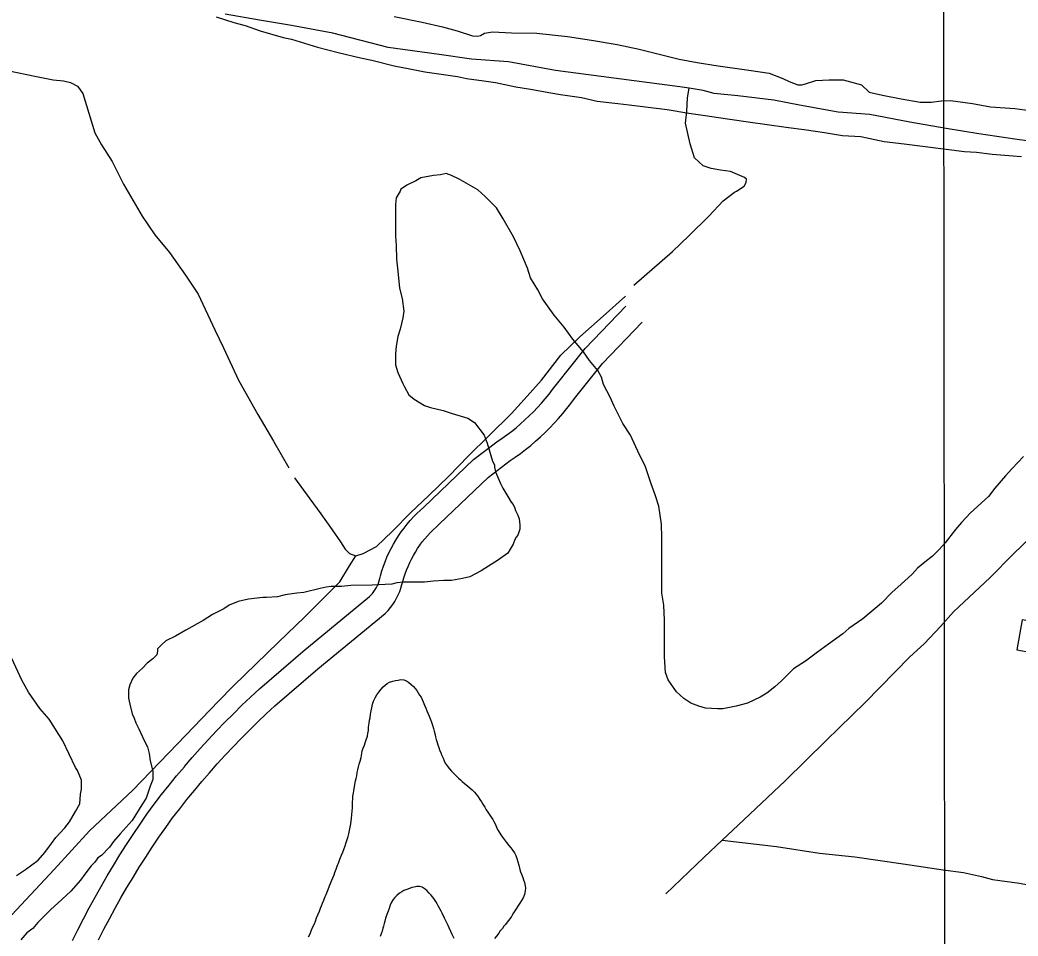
# Model space of a CAD drawing. Extents: x 3297735 to 3335592, y 670436 to 695807.
# Drawn here: x 3321668 to 3322973, y 685385 to 686583 of the extents above; entities that cross this region are included whole.
import ezdxf

# ---------------------------------------------------------------- set-up
doc = ezdxf.new("R2010")
doc.units = 0
for name, color, linetype in [('V-BLDG-OTLN', 7, 'Continuous'), ('V-GRID-MAJR', 7, 'Continuous'), ('V-ROAD-CNTR', 7, 'Continuous'), ('V-SITE-VEGE', 7, 'Continuous'), ('V-TOPO-SHOR', 7, 'Continuous')]:
    doc.layers.add(name, color=color, linetype=linetype)

msp = doc.modelspace()

# ---------------------------------------------------------------- linework, layer by layer
at = {"layer": 'V-BLDG-OTLN'}
msp.add_lwpolyline([(3323010.7, 685752.2), (3323017.8, 685791.6), (3322978.4, 685798.7), (3322971.3, 685759.3)], close=True, dxfattribs=at)
at = {"layer": 'V-GRID-MAJR'}
msp.add_lwpolyline([(3322888.3, 675833.4), (3322887.1, 676864.4), (3322885.2, 678460.2), (3322882.7, 680598.7), (3322880.2, 682800.9), (3322878.2, 684524.6), (3322875.8, 686599.5), (3322873.1, 688865.9), (3322871.2, 690525.6), (3322869.2, 692280.9), (3322867.5, 693717.1), (3322867.1, 694017.9)], dxfattribs=at)
at = {"layer": 'V-ROAD-CNTR'}
for points in [[(3321882.8, 685606.7), (3321893, 685618.5), (3321903.4, 685630.3), (3321914, 685641.9), (3321924.8, 685653.3), (3321935.7, 685664.6), (3321946.8, 685675.8), (3321958, 685686.8), (3321969.4, 685697.6), (3321981, 685708.4), (3322037.8, 685757.3), (3322125, 685829), (3322126.7, 685830.8), (3322128.7, 685833.2), (3322130.5, 685835.7), (3322132.2, 685838.3), (3322133.8, 685841), (3322135.1, 685843.7), (3322136.4, 685846.6), (3322137.4, 685849.5), (3322138.3, 685852.5), (3322139.2, 685856.3), (3322141, 685862.6), (3322143, 685868.6), (3322145.2, 685874.6), (3322147.7, 685880.4), (3322150.3, 685886.2), (3322153.1, 685891.9), (3322156.1, 685897.5), (3322159.3, 685903), (3322162.7, 685908.3), (3322166.3, 685913.6), (3322170.1, 685918.7), (3322174, 685923.6), (3322178.1, 685928.5), (3322182.4, 685933.2), (3322186.8, 685937.7), (3322191.4, 685942.1), (3322195.8, 685945.9), (3322260.9, 686008.2), (3322291.3, 686031.3), (3322298.1, 686036), (3322304.4, 686040.5), (3322310.5, 686045.1), (3322316.5, 686049.9), (3322322.4, 686054.9), (3322328.1, 686060), (3322333.7, 686065.3), (3322339.2, 686070.7), (3322344.5, 686076.2), (3322349.7, 686081.9), (3322354.7, 686087.7), (3322359.6, 686093.6), (3322364.3, 686099.7), (3322369.2, 686106.3), (3322406.9, 686153.5), (3322459.9, 686208.7)], [(3321905.5, 685587.1), (3321915.6, 685598.7), (3321925.7, 685610.2), (3321936.1, 685621.5), (3321946.5, 685632.6), (3321957.2, 685643.6), (3321967.9, 685654.5), (3321978.9, 685665.2), (3321989.9, 685675.7), (3322001, 685686), (3322057.1, 685734.4), (3322145.5, 685807), (3322149.2, 685810.9), (3322152.3, 685814.7), (3322155.2, 685818.6), (3322157.8, 685822.6), (3322160.2, 685826.8), (3322162.4, 685831.2), (3322164.3, 685835.6), (3322165.9, 685840.2), (3322167.3, 685844.9), (3322168.2, 685848.7), (3322169.6, 685853.6), (3322171.3, 685858.7), (3322173.2, 685863.6), (3322175.2, 685868.5), (3322177.4, 685873.4), (3322179.7, 685878.1), (3322182.3, 685882.8), (3322184.9, 685887.3), (3322187.8, 685891.8), (3322190.8, 685896.2), (3322193.9, 685900.5), (3322197.2, 685904.6), (3322200.6, 685908.6), (3322204.2, 685912.6), (3322207.9, 685916.4), (3322211.8, 685920), (3322216.1, 685923.9), (3322280.4, 685985.3), (3322308.8, 686007), (3322315.3, 686011.4), (3322322.2, 686016.3), (3322328.9, 686021.5), (3322335.6, 686026.8), (3322342, 686032.2), (3322348.3, 686037.8), (3322354.5, 686043.6), (3322360.5, 686049.6), (3322366.4, 686055.7), (3322372.1, 686062), (3322377.7, 686068.4), (3322383, 686074.9), (3322388.2, 686081.6), (3322393, 686088), (3322429.5, 686133.7), (3322481.6, 686187.9)], [(3321736.4, 685379.1), (3321743.5, 685393.4), (3321750.8, 685407.7), (3321758.2, 685421.8), (3321765.9, 685435.9), (3321773.7, 685449.8), (3321781.8, 685463.7), (3321790, 685477.4), (3321798.4, 685491.1), (3321807, 685504.6), (3321815.8, 685517.9), (3321824.7, 685531.2), (3321833.8, 685544.4), (3321843.2, 685557.5), (3321852.9, 685570.1), (3321862.7, 685582.4), (3321872.6, 685594.6), (3321882.7, 685606.5)], [(3321770.3, 685380), (3321777.4, 685393.9), (3321784.7, 685407.7), (3321792.1, 685421.4), (3321799.8, 685435), (3321807.6, 685448.5), (3321815.6, 685461.8), (3321823.8, 685475.1), (3321832.2, 685488.3), (3321840.7, 685501.3), (3321849.5, 685514.3), (3321858.4, 685527.1), (3321867.3, 685539.6), (3321876.6, 685551.6), (3321886.1, 685563.6), (3321895.8, 685575.4), (3321905.7, 685587.2)]]:
    msp.add_lwpolyline(points, dxfattribs=at)
at = {"layer": 'V-SITE-VEGE'}
for points in [[(3321924.5, 686587), (3321947.3, 686579.9), (3321962.3, 686575.9), (3321982, 686568.9), (3322012, 686560.2), (3322023, 686557.8), (3322056.9, 686547.6), (3322083.7, 686540.5), (3322112.9, 686533.4), (3322127.8, 686530.3), (3322157, 686523.2), (3322177.5, 686519.3), (3322197.2, 686515.4), (3322224.8, 686511.4), (3322239.8, 686509.1), (3322251.6, 686506.7), (3322274.5, 686503.6), (3322289.5, 686501.2), (3322316.3, 686495.7), (3322335.2, 686492.6), (3322362, 686487.8), (3322374.6, 686485.5), (3322402.2, 686481.6), (3322422.7, 686476.8), (3322449.5, 686473.7), (3322464.5, 686472.1), (3322514.1, 686465.8), (3322542.5, 686461.1), (3322563.8, 686458), (3322581.1, 686455.6), (3322596.1, 686453.3), (3322622.9, 686449.3), (3322641.8, 686447), (3322672.6, 686442.3), (3322693.1, 686439.9), (3322719.9, 686436), (3322743.5, 686432.1), (3322767.2, 686430.5), (3322797.9, 686424.2), (3322823.9, 686421.1), (3322902.7, 686410.9), (3322918.5, 686410.1), (3322939, 686407.7), (3322977.6, 686404.6)], [(3322291.1, 686337.3), (3322276.1, 686352.2), (3322266.7, 686360.9), (3322242.2, 686375.1), (3322232, 686379.8), (3322224.9, 686382.2), (3322217.8, 686380.6), (3322208.3, 686379.8), (3322191.8, 686376.6), (3322185.5, 686372.7), (3322173.6, 686367.2), (3322170.5, 686364.8), (3322165.8, 686361.6), (3322165, 686359.3), (3322159.5, 686350.6), (3322158.7, 686341.9), (3322158.7, 686300.2), (3322159.5, 686288.3), (3322160.3, 686270.2), (3322161.9, 686254.4), (3322164.2, 686232.4), (3322167.4, 686219), (3322169.8, 686202.4), (3322168.2, 686193.7), (3322165.1, 686178.8), (3322161.9, 686169.3), (3322159.6, 686156.7), (3322158.8, 686146.4), (3322158.8, 686132.3), (3322161.9, 686122), (3322168.2, 686107.8), (3322170.6, 686103.1), (3322176.1, 686092.9), (3322183.2, 686087.3), (3322196.6, 686078.7), (3322204.5, 686076.3), (3322221.1, 686072.4), (3322232.9, 686068.4), (3322253.4, 686062.2), (3322262.1, 686056.6), (3322274.7, 686040.1), (3322278.6, 686029.8), (3322285.7, 686006.2), (3322288.1, 686001.5), (3322288.1, 685998.3), (3322289.7, 685992), (3322296, 685977), (3322299.2, 685970.7), (3322305.5, 685959.7), (3322310.2, 685952.6), (3322312.6, 685949.5), (3322314.9, 685944.7), (3322315.7, 685941.6), (3322318.9, 685935.3), (3322320.5, 685930.5), (3322321.3, 685922.7), (3322321.3, 685917.1), (3322318.9, 685909.3), (3322316.5, 685906.9), (3322315, 685903.7), (3322312.6, 685897.4), (3322308.7, 685891.1), (3322305.5, 685885.6), (3322292.1, 685876.1), (3322280.3, 685869), (3322270.8, 685862.7), (3322255.9, 685854.8), (3322246.4, 685852.5), (3322232.2, 685850.1), (3322222, 685850.1), (3322208.6, 685849.3), (3322196.7, 685847.7), (3322169.9, 685847.7), (3322160.5, 685846.9), (3322154.2, 685845.3), (3322128.2, 685843.8), (3322100.6, 685843.7), (3322088, 685842.2), (3322074.6, 685842.2), (3322068.3, 685841.4), (3322060.4, 685839.8), (3322039.1, 685834.3), (3322029.6, 685833.5), (3322014.7, 685831.1), (3322004.4, 685828.7), (3321990.2, 685827.9), (3321985.5, 685827.9), (3321966.6, 685825.5), (3321953.2, 685822.4), (3321941.4, 685817.7), (3321934.3, 685812.9), (3321919.3, 685805.8), (3321907.5, 685797.9), (3321884.6, 685785.3), (3321871.2, 685777.4), (3321858.6, 685771.1), (3321853.1, 685766.4), (3321847.6, 685760.9), (3321847.6, 685757.7), (3321846.8, 685753), (3321841.3, 685747.5)], [(3322980.2, 686012), (3322965.2, 685996.3), (3322956.5, 685986.8), (3322942.4, 685971), (3322934.5, 685960), (3322910.8, 685938.7), (3322899, 685926.1), (3322891.1, 685916.6), (3322877.8, 685899.3), (3322869.9, 685890.6), (3322861.2, 685881.9), (3322851, 685874), (3322841.5, 685866.2), (3322834.4, 685858.3), (3322819.5, 685844.9), (3322808.4, 685834.6), (3322794.2, 685820.4), (3322769.8, 685799.9), (3322751.7, 685787.3), (3322743.8, 685780.2), (3322724.9, 685766.8), (3322710.7, 685756.5), (3322695, 685744.7), (3322679.2, 685734.4), (3322663.4, 685718.7), (3322654.8, 685710.8), (3322644.5, 685702.9), (3322635.9, 685697.4), (3322619.3, 685689.5), (3322604.3, 685685.5), (3322587, 685682.4), (3322579.9, 685682.4), (3322564.1, 685683.2), (3322555.5, 685685.5), (3322545.2, 685689.5), (3322535.8, 685695.8), (3322526.3, 685704.4), (3322515.3, 685720.2), (3322512.1, 685729.6), (3322510.5, 685750.1), (3322510.5, 685798.2), (3322509.7, 685817.9), (3322507.3, 685833.7), (3322507.3, 685906.2), (3322506.5, 685923.5), (3322503.3, 685947.2), (3322498.6, 685962.2), (3322493.1, 685976.3), (3322485.2, 686000), (3322478.1, 686014.2), (3322466.2, 686040.2), (3322456, 686055.2), (3322444.9, 686078), (3322439.4, 686089.8), (3322430.7, 686106.4), (3322428.4, 686115.8), (3322423.6, 686124.5), (3322412.6, 686137.9), (3322404.7, 686148.9), (3322390.5, 686165.5), (3322379.5, 686181.2), (3322366.1, 686197), (3322351.1, 686218.3), (3322344.8, 686230.1), (3322335.3, 686245.8), (3322331.3, 686258.5), (3322321.9, 686281.3), (3322313.2, 686299.4), (3322299.8, 686323.1), (3322291.1, 686337.3)], [(3321663.3, 685464.4), (3321675.1, 685472.3), (3321691.7, 685484.1), (3321700.3, 685494.4), (3321709, 685506.2), (3321714.5, 685514.1), (3321726.3, 685526.7), (3321732.6, 685534.6), (3321740.5, 685548), (3321746, 685558.2), (3321746.8, 685570.8), (3321748.4, 685577.2), (3321748.4, 685589), (3321742.8, 685601.6), (3321740.5, 685605.5), (3321723.9, 685640.2), (3321705.8, 685668.6), (3321693.9, 685682.7), (3321678.9, 685704), (3321670.3, 685719.8), (3321656.9, 685748.2)], [(3321841.3, 685747.5), (3321834.2, 685741.9), (3321827.9, 685735.6), (3321820, 685728.5), (3321815.3, 685722.2), (3321811.4, 685713.5), (3321809.8, 685707.2), (3321809.8, 685696.2), (3321811.4, 685688.3), (3321814.5, 685675.7), (3321816.9, 685670.2), (3321819.3, 685663.9), (3321823.2, 685656), (3321830.3, 685641), (3321834.3, 685632.4), (3321836.6, 685623.7), (3321838.2, 685614.2), (3321841.4, 685600.8), (3321841.4, 685589.8), (3321838.2, 685581.1), (3321832.7, 685565.4), (3321827.2, 685556.7), (3321814.6, 685536.2), (3321798.8, 685518.8), (3321790.2, 685508.6), (3321784.7, 685501.5), (3321774.4, 685490.5), (3321769.7, 685487.3), (3321765.8, 685481.8), (3321761, 685477.1), (3321752.4, 685466), (3321746.8, 685458.1), (3321734.2, 685443.9), (3321722.4, 685432.9), (3321707.5, 685419.5), (3321690.9, 685402.9), (3321684.6, 685395), (3321676.7, 685389.5), (3321668.9, 685380.1)]]:
    msp.add_lwpolyline(points, dxfattribs=at)
at = {"layer": 'V-TOPO-SHOR'}
for points in [[(3320899.3, 686633.2), (3320916.7, 686629.2), (3320951.6, 686625.3), (3320973.7, 686622.7), (3321000.6, 686616.4), (3321015.7, 686611.9), (3321037.4, 686606.5), (3321065.2, 686602.6), (3321116.1, 686596.1), (3321163.6, 686589), (3321213.6, 686581.6), (3321271.5, 686572.8), (3321330.4, 686561.7), (3321409.5, 686555), (3321455.2, 686547.9), (3321530.6, 686535.6), (3321605.9, 686524.1), (3321653.5, 686516.7), (3321687, 686509.5), (3321711, 686504.6), (3321724.6, 686503.4)], [(3323009.8, 686421.5), (3322968.9, 686427.2), (3322921.8, 686434.2), (3322878.8, 686441.2), (3322831.3, 686449.3), (3322779.1, 686459.3), (3322737.8, 686462.6), (3322687.3, 686471.6), (3322653.5, 686478), (3322606.7, 686483.7), (3322575.7, 686487.1), (3322561, 686490.7), (3322542.7, 686493.8), (3322530.6, 686495.8), (3322368.2, 686516.9), (3322306.7, 686528.5), (3322258.3, 686531.8), (3322216, 686538.1), (3322149.4, 686547), (3322077, 686565.6), (3322022.7, 686576), (3321981, 686583), (3321936, 686590.7)], [(3322157.2, 686587.6), (3322193.7, 686580.2), (3322220.4, 686574.3), (3322239.5, 686568.7), (3322259.7, 686562.5), (3322266.1, 686561.8), (3322269.9, 686562.9), (3322275, 686565.7), (3322285.5, 686567.5), (3322310.4, 686566.4), (3322343.5, 686565.7), (3322383.7, 686561.4), (3322415.1, 686556.6), (3322448.6, 686550.8), (3322477.6, 686544.7), (3322529.9, 686531.9), (3322553.1, 686527.4), (3322580.7, 686522.9), (3322621, 686517.6), (3322647.3, 686513.4), (3322665.4, 686506.5), (3322673.6, 686502.5), (3322684.9, 686498.1), (3322690.4, 686498.2), (3322695.1, 686499.6), (3322708.7, 686503.8), (3322725.8, 686505), (3322744.2, 686504.9), (3322768.1, 686498.3), (3322778.1, 686488.6), (3322795.5, 686484.7), (3322820.1, 686479.8), (3322845, 686475.6), (3322859.3, 686475.5), (3322872.9, 686477.3), (3322884.5, 686477.8), (3322913.5, 686474), (3322936.7, 686469.5), (3322968.8, 686467.4), (3323014.5, 686461.1)], [(3321724.6, 686503.4), (3321734, 686501.1), (3321743, 686496.5), (3321750.1, 686486.7), (3321765.7, 686435.6), (3321774.4, 686419.7), (3321788.2, 686398.2), (3321803.1, 686368.3), (3321827.6, 686326.7), (3321844.3, 686301.9), (3321863.3, 686279.1), (3321884.4, 686249.2), (3321900.6, 686224.5), (3321922.7, 686177.7), (3321933.8, 686154.3), (3321953.5, 686112.2), (3321978.9, 686067.3), (3321999.1, 686032.2), (3322019.5, 685997.5)], [(3322470.7, 686236.4), (3322521.1, 686280.4), (3322542.2, 686300.6), (3322568.5, 686326.4), (3322587.3, 686346.4), (3322602.3, 686357.7), (3322604.6, 686359.3), (3322614.7, 686365.9), (3322617.2, 686370.7), (3322617.7, 686375.1), (3322615.1, 686377.1), (3322597, 686384.8), (3322584, 686386.7), (3322571.7, 686388.9), (3322561.3, 686392.4), (3322549.7, 686402.7), (3322544.1, 686420.9), (3322538.1, 686448.2), (3322539.7, 686463.3), (3322540.6, 686481.2), (3322542.7, 686493.8)], [(3322026.7, 685984.4), (3322047, 685957), (3322061, 685937.4), (3322076, 685916.5), (3322087.1, 685900.7), (3322093.2, 685890.9), (3322098.8, 685885.5), (3322107.1, 685882.5), (3322116.7, 685885.2), (3322134, 685894.7), (3322154.9, 685914.5), (3322178.9, 685938.9), (3322202.3, 685961.3), (3322228.6, 685986.6), (3322254.1, 686013.1), (3322280.9, 686039.2), (3322310.7, 686068.4), (3322327.2, 686086.8), (3322349.6, 686112.2), (3322375, 686144.8), (3322400, 686168.5), (3322430.4, 686195.6), (3322459.7, 686222)], [(3322512.5, 685440.5), (3322562.3, 685488.3), (3322586.2, 685510.6), (3322606.8, 685529.9), (3322668.6, 685588), (3322722.1, 685640.7), (3322773, 685690.4), (3322831.4, 685750.4), (3322850.2, 685767.4), (3322871.7, 685790.1), (3322888.6, 685808.9), (3322936.5, 685854), (3322966.6, 685884.7), (3323003.6, 685920.2)], [(3321596.2, 685349.7), (3321651.2, 685406.5), (3321712.5, 685472.2), (3321758.8, 685522.7), (3321815.5, 685575.9), (3321873.7, 685636.3), (3321926.7, 685691.6), (3321946.8, 685712.1), (3322006, 685769.4), (3322040, 685802.1), (3322074.5, 685836.8), (3322085.9, 685848.4), (3322098.6, 685869.3), (3322107.1, 685882.5)], [(3322126.9, 685679.8), (3322127.8, 685683.6), (3322128.9, 685688.2), (3322130.2, 685692.3), (3322132.2, 685696.8), (3322134.4, 685700.4), (3322137.2, 685704.1), (3322140.1, 685707.9), (3322142.8, 685710.8), (3322145.5, 685713.3), (3322148, 685715.3), (3322151.1, 685716.9), (3322155.2, 685718.3), (3322158.9, 685719.4), (3322162.3, 685719.9), (3322165.9, 685720.5), (3322169.6, 685720), (3322173.2, 685718.8), (3322175.8, 685717.2), (3322179.4, 685714), (3322182.3, 685711.3), (3322184.6, 685708.6), (3322186.5, 685706), (3322188.4, 685703.3), (3322190.4, 685700.3), (3322192.2, 685697.4), (3322193.7, 685694.5), (3322195.1, 685691.3), (3322196.7, 685687.2), (3322198.5, 685683), (3322200, 685679.6), (3322201.1, 685676.7), (3322203, 685672.5), (3322204.6, 685668.4), (3322205.8, 685665), (3322207.4, 685660.8), (3322208.5, 685656.5), (3322209.2, 685652.9), (3322210.1, 685649.9), (3322211.1, 685645.5), (3322212.2, 685642.2), (3322213.1, 685638), (3322214.3, 685635.1), (3322215.4, 685631.5), (3322216.4, 685628.7), (3322218.2, 685624.6), (3322219.2, 685621.4), (3322221, 685617.6), (3322222.4, 685614.1), (3322223.8, 685611.2), (3322226.4, 685607.6), (3322229.5, 685603.7), (3322232, 685600.9), (3322235, 685597.8), (3322237.6, 685595), (3322241.2, 685591.6), (3322243.8, 685589.4), (3322246.2, 685587.4), (3322249.1, 685584.7), (3322252.9, 685581.5), (3322256.5, 685578.6), (3322259.1, 685576.1), (3322262, 685573.3), (3322264.4, 685570.6), (3322266.8, 685567.3), (3322269.2, 685563.6), (3322271.3, 685560.4), (3322273.2, 685557.4), (3322275.5, 685553.5), (3322277.6, 685550.1), (3322279.6, 685546.9), (3322282.2, 685543.3), (3322284.1, 685540.4), (3322285.9, 685537.6), (3322287.4, 685534.8), (3322289.4, 685530.8), (3322291.5, 685526.2), (3322293, 685523), (3322296.5, 685517.6), (3322298.7, 685514.2), (3322301.2, 685510.8), (3322304.1, 685507.6), (3322307, 685503.7), (3322309.6, 685500.5), (3322312.4, 685496.8), (3322314.5, 685493.7), (3322316, 685490.5), (3322317.6, 685486.4), (3322319, 685482.2), (3322320.1, 685477.6), (3322321.3, 685472.3), (3322322.2, 685469.1), (3322323.4, 685465.9), (3322325.2, 685461.7), (3322326.2, 685458.4), (3322327.6, 685454.9), (3322328.5, 685450.8), (3322328.7, 685447.7), (3322328.6, 685444.3), (3322327.5, 685439.5), (3322325.8, 685435.1)], [(3322044.9, 685383.9), (3322047.1, 685388), (3322048.7, 685391.8), (3322050.9, 685397.1), (3322052.7, 685401.2), (3322054.1, 685404.6), (3322055.7, 685408.7), (3322057.4, 685412.8), (3322059.4, 685417.8), (3322060.9, 685421.7), (3322062, 685424.8), (3322063.5, 685427.9), (3322065, 685432), (3322066.8, 685436.6), (3322068, 685439.5), (3322070.6, 685445.8), (3322072.5, 685450.6), (3322074, 685454), (3322075.6, 685458.1), (3322077, 685461.2), (3322078.5, 685465.2), (3322079.6, 685468.4), (3322081.3, 685472.7), (3322082.6, 685476.3), (3322084.6, 685481.6), (3322086.1, 685485.7), (3322088.4, 685490.8), (3322090.1, 685494.8), (3322091.7, 685499.7), (3322092.9, 685503), (3322094.4, 685507.6), (3322095.5, 685511.2), (3322096.8, 685515.3), (3322097.6, 685518.7), (3322098.8, 685523.1), (3322099.6, 685527.6), (3322100.4, 685532), (3322100.9, 685535.9), (3322101.3, 685539), (3322101.6, 685544.1), (3322102.1, 685548.2), (3322102.4, 685552.8), (3322102.5, 685556.9), (3322102.8, 685560.3), (3322103, 685564.6), (3322103.1, 685567.8), (3322103.7, 685572.1), (3322104.4, 685575.5), (3322105.2, 685580.1), (3322105.8, 685583.2), (3322106.6, 685588), (3322107.4, 685590.9), (3322108.3, 685594.6), (3322108.9, 685598.9), (3322109.7, 685602.6), (3322110.5, 685606.2), (3322111.5, 685610), (3322112.6, 685613.7), (3322114, 685618.7), (3322114.8, 685624), (3322115.4, 685627.2), (3322116.6, 685630.8), (3322118.2, 685634.6), (3322119.2, 685637.7), (3322120.5, 685641.8), (3322122, 685646.4), (3322122.7, 685649.8), (3322123.5, 685654.1), (3322123.6, 685658.2), (3322124.4, 685663.5), (3322124.9, 685667.4), (3322125.5, 685670.6), (3322126.1, 685675.2), (3322126.9, 685679.8)], [(3322586.2, 685510.6), (3322657.1, 685502.2), (3322713.1, 685493.3), (3322759.6, 685488.8), (3322822.6, 685479.6), (3322875.2, 685471.8), (3322901.5, 685468.3), (3322913.3, 685465.7), (3322925.2, 685462.8), (3322939.7, 685459.1), (3322974.8, 685454.2), (3323016, 685446.2), (3323072.8, 685440), (3323146, 685425.5)], [(3322235.4, 685382), (3322233, 685387.2), (3322231, 685391), (3322228.9, 685395.7), (3322227.6, 685398.8), (3322225.1, 685404), (3322222.8, 685408.4), (3322219.9, 685414.9), (3322218.5, 685417.6), (3322214.8, 685424.5), (3322213.3, 685427.4), (3322211.5, 685430.3), (3322208.8, 685434), (3322205.3, 685438.6), (3322202.9, 685441.3), (3322199.6, 685444.6), (3322196.4, 685447.3), (3322193.5, 685448.8), (3322190.2, 685449.8), (3322186.5, 685450), (3322183.4, 685449.2), (3322180.3, 685448.4), (3322177.1, 685447.1), (3322173.6, 685446.1), (3322169.6, 685444.5), (3322166.9, 685443.1), (3322163.9, 685441), (3322160.5, 685438.3), (3322158, 685435.7), (3322155.6, 685432.8), (3322153.6, 685429.2), (3322152, 685425.4), (3322150.5, 685421.3), (3322149.3, 685417.5), (3322147.5, 685413.2), (3322145.8, 685408.3), (3322144.7, 685404.5), (3322144, 685401.5), (3322143.1, 685398.2), (3322142.2, 685395.3), (3322141.3, 685391.4), (3322140.1, 685387.8), (3322138.9, 685384.4)], [(3322325.8, 685435.1), (3322323.5, 685431.5), (3322321.5, 685427.9), (3322318.9, 685424.1), (3322316.8, 685420.7), (3322314.2, 685416.7), (3322312.4, 685414), (3322310.4, 685410.7), (3322308.2, 685407.8), (3322305, 685403.2), (3322302.7, 685400.2), (3322300.6, 685398), (3322298.6, 685395.1), (3322295.9, 685391.8), (3322293.8, 685388.9), (3322290.9, 685385.1), (3322288.2, 685381.9)]]:
    msp.add_lwpolyline(points, dxfattribs=at)

doc.saveas('drawing.dxf')
